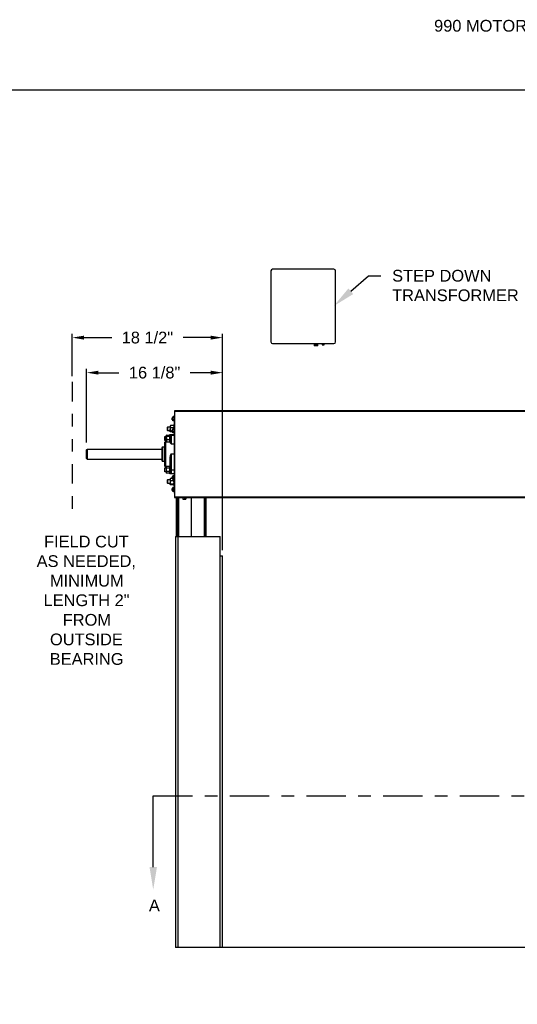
# Model space of a CAD drawing. Header units: inches. Extents: x 170 to 312, y 215 to 248.
# Tile 445 of 529: x 273.25 to 277.23, y 220.19 to 228.05. Entities that reach past the tile are written whole.
import ezdxf
from ezdxf import colors
from ezdxf.entities.mleader import LeaderData, LeaderLine
from ezdxf.math import Vec2, Vec3

# ---------------------------------------------------------------- set-up
doc = ezdxf.new("R2010")
doc.units = ezdxf.units.IN
doc.header["$LTSCALE"] = 0.25
doc.header["$MEASUREMENT"] = 0
doc.linetypes.add('CENTER', pattern=[2, 1.25, -0.25, 0.25, -0.25])
doc.linetypes.add('PHANTOM2', pattern=[1.25, 0.625, -0.125, 0.125, -0.125, 0.125, -0.125])
for name, color, linetype in [('575V 3-PHASE 60HZ', 4, 'Continuous'), ('ANNOTATIONS', 1, 'Continuous'), ('HIDDEN', 6, 'PHANTOM2'), ('MOTOR RH', 7, 'Continuous'), ('SECTION CUTS', 6, 'CENTER')]:
    doc.layers.add(name, color=color, linetype=linetype)
doc.styles.add('ARIAL', font='arial.ttf', dxfattribs={"height": 0.09375})
doc.styles.get("Standard").update_dxf_attribs({"font": 'romans.shx'})
doc.dimstyles.new('STANDARD$0', dxfattribs={"dimtxt": 0.09375, "dimasz": 0.09375, "dimexe": 0.03125, "dimexo": 0.046875, "dimgap": 0.09, "dimtad": 0, "dimtih": 1, "dimtoh": 1, "dimdec": 4, "dimzin": 0, "dimdsep": 46, "dimtxsty": 'ARIAL', "dimcen": 0.09, "dimadec": 0, "dimazin": 0, "dimtfac": 1, "dimtdec": 4, "dimtofl": 0, "dimtmove": 0, "dimatfit": 1, "dimfxl": 1, "dimtolj": 1, "dimtzin": 0, "dimarcsym": 0})

# ---------------------------------------------------------------- blocks, each defined once
blk = doc.blocks.new('*D224')
at = {"layer": 'ANNOTATIONS', "color": 0, "lineweight": -2, "transparency": 16777216}
for p, q in [((273.7866, 224.678), (273.7866, 225.2665)), ((273.8803, 225.2353), (274.0444, 225.2353)), ((274.7788, 225.2353), (274.6147, 225.2353)), ((274.8725, 223.8187), (274.8725, 225.2665))]:
    blk.add_line(p, q, dxfattribs=at)
at = {"layer": 'ANNOTATIONS', "color": 0, "transparency": 16777216}
for points in [[(273.8803, 225.2509), (273.8803, 225.2196), (273.7866, 225.2353)], [(274.7788, 225.2509), (274.7788, 225.2196), (274.8725, 225.2353)]]:
    blk.add_solid(points, dxfattribs=at)
at = {"layer": 'defpoints', "color": 0, "transparency": 16777216}
for p in [(274.8725, 225.2353), (273.7866, 224.6312), (274.8725, 223.7718)]:
    blk.add_point(p, dxfattribs=at)
at = {"layer": 'ANNOTATIONS', "color": 0, "transparency": 16777216, "insert": (274.3296, 225.2353), "char_height": 0.09375, "attachment_point": 5, "style": 'ARIAL'}
blk.add_mtext('\\A1;16 1/8"', dxfattribs=at)
blk = doc.blocks.new('*D225')
at = {"layer": 'ANNOTATIONS', "color": 0, "lineweight": -2, "transparency": 16777216}
for p, q in [((273.6718, 225.2084), (273.6718, 225.5464)), ((274.8725, 223.8187), (274.8725, 225.5464)), ((273.7656, 225.5152), (273.9871, 225.5152)), ((274.7788, 225.5152), (274.5573, 225.5152))]:
    blk.add_line(p, q, dxfattribs=at)
at = {"layer": 'ANNOTATIONS', "color": 0, "transparency": 16777216}
for points in [[(273.7656, 225.5308), (273.7656, 225.4995), (273.6718, 225.5152)], [(274.7788, 225.5308), (274.7788, 225.4995), (274.8725, 225.5152)]]:
    blk.add_solid(points, dxfattribs=at)
at = {"layer": 'defpoints', "color": 0, "transparency": 16777216}
for p in [(274.8725, 225.5152), (273.6718, 225.1615), (274.8725, 223.7718)]:
    blk.add_point(p, dxfattribs=at)
at = {"layer": 'ANNOTATIONS', "color": 0, "transparency": 16777216, "insert": (274.2722, 225.5152), "char_height": 0.09375, "attachment_point": 5, "style": 'ARIAL'}
blk.add_mtext('\\A1;18 1/2"', dxfattribs=at)

msp = doc.modelspace()

# ---------------------------------------------------------------- linework, layer by layer
at = {"layer": '575V 3-PHASE 60HZ'}
for p, q in [((275.25919, 226.04851), (275.25919, 225.48092)), ((275.7626, 226.06099), (275.27167, 226.06099)), ((275.77508, 225.48092), (275.77508, 226.04851)), ((275.27167, 225.46844), (275.7626, 225.46844)), ((275.60509, 225.45932), (275.60476, 225.45912)), ((275.60476, 225.45912), (275.60509, 225.45893)), ((275.60476, 225.45912), (275.63404, 225.45912)), ((275.60509, 225.45848), (275.60476, 225.45829)), ((275.60476, 225.45829), (275.60509, 225.4581)), ((275.60476, 225.45829), (275.63404, 225.45829)), ((275.60509, 225.45765), (275.60476, 225.45746)), ((275.60476, 225.45746), (275.60509, 225.45727)), ((275.60476, 225.45746), (275.63404, 225.45746)), ((275.60509, 225.45682), (275.60476, 225.45663)), ((275.60476, 225.45663), (275.60509, 225.45644)), ((275.60476, 225.45663), (275.63404, 225.45663)), ((275.60509, 225.45599), (275.60476, 225.4558)), ((275.60476, 225.4558), (275.60509, 225.4556)), ((275.60476, 225.4558), (275.63404, 225.4558)), ((275.60509, 225.45516), (275.60476, 225.45496)), ((275.60476, 225.45496), (275.60509, 225.45477)), ((275.60476, 225.45496), (275.63404, 225.45496)), ((275.60509, 225.45433), (275.60476, 225.45413)), ((275.60476, 225.45413), (275.60509, 225.45394)), ((275.60476, 225.45413), (275.63404, 225.45413)), ((275.60509, 225.45349), (275.60476, 225.4533)), ((275.60476, 225.4533), (275.60509, 225.45311)), ((275.60476, 225.4533), (275.63404, 225.4533)), ((275.60509, 225.46844), (275.60509, 225.45932)), ((275.6337, 225.45932), (275.60509, 225.45932)), ((275.60509, 225.45893), (275.60509, 225.45848)), ((275.60509, 225.45893), (275.6337, 225.45893)), ((275.6337, 225.45848), (275.60509, 225.45848)), ((275.60509, 225.4581), (275.60509, 225.45765)), ((275.60509, 225.4581), (275.6337, 225.4581)), ((275.6337, 225.45765), (275.60509, 225.45765)), ((275.60509, 225.45727), (275.60509, 225.45682)), ((275.60509, 225.45727), (275.6337, 225.45727)), ((275.6337, 225.45682), (275.60509, 225.45682)), ((275.60509, 225.45644), (275.60509, 225.45599)), ((275.60509, 225.45644), (275.6337, 225.45644)), ((275.6337, 225.45599), (275.60509, 225.45599)), ((275.60509, 225.4556), (275.60509, 225.45516)), ((275.60509, 225.4556), (275.6337, 225.4556)), ((275.6337, 225.45516), (275.60509, 225.45516)), ((275.60509, 225.45477), (275.60509, 225.45433)), ((275.60509, 225.45477), (275.6337, 225.45477)), ((275.6337, 225.45433), (275.60509, 225.45433)), ((275.60509, 225.45394), (275.60509, 225.45349)), ((275.60509, 225.45394), (275.6337, 225.45394)), ((275.6337, 225.45349), (275.60509, 225.45349)), ((275.60509, 225.45311), (275.60509, 225.45081)), ((275.60509, 225.45311), (275.6337, 225.45311)), ((275.6337, 225.45081), (275.60509, 225.45081)), ((275.6337, 225.45932), (275.6337, 225.46844)), ((275.63404, 225.45912), (275.6337, 225.45932)), ((275.6337, 225.45893), (275.63404, 225.45912)), ((275.6337, 225.45848), (275.6337, 225.45893)), ((275.63404, 225.45829), (275.6337, 225.45848)), ((275.6337, 225.4581), (275.63404, 225.45829)), ((275.6337, 225.45765), (275.6337, 225.4581)), ((275.63404, 225.45746), (275.6337, 225.45765)), ((275.6337, 225.45727), (275.63404, 225.45746)), ((275.6337, 225.45682), (275.6337, 225.45727)), ((275.63404, 225.45663), (275.6337, 225.45682)), ((275.6337, 225.45644), (275.63404, 225.45663)), ((275.6337, 225.45599), (275.6337, 225.45644)), ((275.63404, 225.4558), (275.6337, 225.45599)), ((275.6337, 225.4556), (275.63404, 225.4558)), ((275.6337, 225.45516), (275.6337, 225.4556)), ((275.63404, 225.45496), (275.6337, 225.45516)), ((275.6337, 225.45477), (275.63404, 225.45496)), ((275.6337, 225.45433), (275.6337, 225.45477)), ((275.63404, 225.45413), (275.6337, 225.45433)), ((275.6337, 225.45394), (275.63404, 225.45413)), ((275.6337, 225.45349), (275.6337, 225.45394)), ((275.63404, 225.4533), (275.6337, 225.45349)), ((275.6337, 225.45311), (275.63404, 225.4533)), ((275.6337, 225.45081), (275.6337, 225.45311)), ((275.66841, 225.46298), (275.66807, 225.46278)), ((275.66807, 225.46278), (275.66841, 225.46259)), ((275.66807, 225.46278), (275.68338, 225.46278)), ((275.66841, 225.46231), (275.66807, 225.46212)), ((275.66807, 225.46212), (275.66841, 225.46193)), ((275.66807, 225.46212), (275.68338, 225.46212)), ((275.66841, 225.46165), (275.66807, 225.46145)), ((275.66807, 225.46145), (275.66841, 225.46126)), ((275.66807, 225.46145), (275.68338, 225.46145)), ((275.66841, 225.46098), (275.66807, 225.46079)), ((275.66807, 225.46079), (275.66841, 225.4606)), ((275.66807, 225.46079), (275.68338, 225.46079)), ((275.66841, 225.46031), (275.66807, 225.46012)), ((275.66807, 225.46012), (275.66841, 225.45993)), ((275.66807, 225.46012), (275.68338, 225.46012)), ((275.66841, 225.45965), (275.66807, 225.45946)), ((275.66807, 225.45946), (275.66841, 225.45926)), ((275.66807, 225.45946), (275.68338, 225.45946)), ((275.66841, 225.45898), (275.66807, 225.45879)), ((275.66807, 225.45879), (275.66841, 225.4586)), ((275.66807, 225.45879), (275.68338, 225.45879)), ((275.66841, 225.45832), (275.66807, 225.45813)), ((275.66807, 225.45813), (275.66841, 225.45793)), ((275.66807, 225.45813), (275.68338, 225.45813)), ((275.66841, 225.46844), (275.66841, 225.46298)), ((275.66841, 225.46298), (275.68305, 225.46298)), ((275.66841, 225.46259), (275.66841, 225.46231)), ((275.66841, 225.46259), (275.68305, 225.46259)), ((275.66841, 225.46231), (275.68305, 225.46231)), ((275.66841, 225.46193), (275.66841, 225.46165)), ((275.66841, 225.46193), (275.68305, 225.46193)), ((275.66841, 225.46165), (275.68305, 225.46165)), ((275.66841, 225.46126), (275.66841, 225.46098)), ((275.66841, 225.46126), (275.68305, 225.46126)), ((275.66841, 225.46098), (275.68305, 225.46098)), ((275.66841, 225.4606), (275.66841, 225.46031)), ((275.66841, 225.4606), (275.68305, 225.4606)), ((275.66841, 225.46031), (275.68305, 225.46031)), ((275.66841, 225.45993), (275.66841, 225.45965)), ((275.66841, 225.45993), (275.68305, 225.45993)), ((275.66841, 225.45965), (275.68305, 225.45965)), ((275.66841, 225.45926), (275.66841, 225.45898)), ((275.66841, 225.45926), (275.68305, 225.45926)), ((275.66841, 225.45898), (275.68305, 225.45898)), ((275.66841, 225.4586), (275.66841, 225.45832)), ((275.66841, 225.4586), (275.68305, 225.4586)), ((275.66841, 225.45832), (275.68305, 225.45832)), ((275.66841, 225.45793), (275.66841, 225.45646)), ((275.66841, 225.45793), (275.68305, 225.45793)), ((275.68305, 225.45646), (275.66841, 225.45646)), ((275.68305, 225.46298), (275.68305, 225.46844)), ((275.68338, 225.46278), (275.68305, 225.46298)), ((275.68305, 225.46259), (275.68338, 225.46278)), ((275.68305, 225.46231), (275.68305, 225.46259)), ((275.68338, 225.46212), (275.68305, 225.46231)), ((275.68305, 225.46193), (275.68338, 225.46212)), ((275.68305, 225.46165), (275.68305, 225.46193)), ((275.68338, 225.46145), (275.68305, 225.46165)), ((275.68305, 225.46126), (275.68338, 225.46145)), ((275.68305, 225.46098), (275.68305, 225.46126)), ((275.68338, 225.46079), (275.68305, 225.46098)), ((275.68305, 225.4606), (275.68338, 225.46079)), ((275.68305, 225.46031), (275.68305, 225.4606)), ((275.68338, 225.46012), (275.68305, 225.46031)), ((275.68305, 225.45993), (275.68338, 225.46012)), ((275.68305, 225.45965), (275.68305, 225.45993)), ((275.68338, 225.45946), (275.68305, 225.45965)), ((275.68305, 225.45926), (275.68338, 225.45946)), ((275.68305, 225.45898), (275.68305, 225.45926)), ((275.68338, 225.45879), (275.68305, 225.45898)), ((275.68305, 225.4586), (275.68338, 225.45879)), ((275.68305, 225.45832), (275.68305, 225.4586)), ((275.68338, 225.45813), (275.68305, 225.45832)), ((275.68305, 225.45793), (275.68338, 225.45813)), ((275.68305, 225.45646), (275.68305, 225.45793))]:
    msp.add_line(p, q, dxfattribs=at)
for centre, start, end in [((275.27167, 226.04851), 90, 180), ((275.7626, 226.04851), 0, 90), ((275.27167, 225.48092), 180, 270), ((275.7626, 225.48092), 270, 0)]:
    msp.add_arc(centre, 0.01248, start, end, dxfattribs=at)
at = {"layer": 'defpoints'}
msp.add_lwpolyline([(287.7119, 214.75854), (268.24203, 214.75854), (268.24203, 227.49365), (287.7119, 227.49365)], close=True, dxfattribs=at)
at = {"layer": 'HIDDEN'}
msp.add_line((273.67183, 225.16152), (273.67183, 224.13083), dxfattribs=at)
at = {"layer": 'MOTOR RH'}
for p, q in [((274.48933, 224.92951), (274.48933, 224.23906)), ((280.25496, 224.92951), (274.48933, 224.92951)), ((274.48933, 224.92804), (280.25496, 224.92804)), ((274.46905, 224.87149), (274.47091, 224.87335)), ((274.46905, 224.85958), (274.46905, 224.87149)), ((274.47091, 224.85772), (274.46905, 224.85958)), ((274.47091, 224.87335), (274.47446, 224.87335)), ((274.47091, 224.85772), (274.47091, 224.87335)), ((274.47446, 224.85772), (274.47091, 224.85772)), ((274.47446, 224.87921), (274.47602, 224.88132)), ((274.47446, 224.85187), (274.47446, 224.87921)), ((274.47602, 224.84975), (274.47446, 224.85187)), ((274.48702, 224.88132), (274.47602, 224.88132)), ((274.48702, 224.87343), (274.47602, 224.87343)), ((274.48702, 224.85764), (274.47602, 224.85764)), ((274.48702, 224.84975), (274.47602, 224.84975)), ((274.48265, 224.8206), (274.48858, 224.8206)), ((274.48265, 224.8206), (274.48265, 224.78757)), ((274.48702, 224.88132), (274.48858, 224.87921)), ((274.48858, 224.85187), (274.48702, 224.84975)), ((274.48858, 224.27179), (274.48858, 224.89679)), ((274.48933, 224.89679), (274.48858, 224.89679)), ((274.43352, 224.80118), (274.43538, 224.80304)), ((274.43352, 224.77365), (274.43352, 224.80118)), ((274.43538, 224.77179), (274.43352, 224.77365)), ((274.43538, 224.80304), (274.45465, 224.80304)), ((274.43538, 224.77179), (274.43538, 224.80304)), ((274.45465, 224.77179), (274.43538, 224.77179)), ((274.4514, 224.74247), (274.45733, 224.74247)), ((274.4514, 224.68304), (274.4514, 224.74247)), ((274.45465, 224.81085), (274.45528, 224.81158)), ((274.45465, 224.81085), (274.45465, 224.76397)), ((274.45528, 224.76324), (274.45465, 224.76397)), ((274.45733, 224.68509), (274.45733, 224.74247)), ((274.47952, 224.81335), (274.45777, 224.81335)), ((274.47952, 224.79369), (274.45777, 224.79369)), ((274.46905, 224.76775), (274.45777, 224.76775)), ((274.47446, 224.76147), (274.45777, 224.76147)), ((274.46905, 224.77774), (274.47091, 224.7796)), ((274.46905, 224.76583), (274.46905, 224.77774)), ((274.47091, 224.76397), (274.46905, 224.76583)), ((274.47091, 224.7796), (274.47446, 224.7796)), ((274.47091, 224.76397), (274.47091, 224.7796)), ((274.47446, 224.76397), (274.47091, 224.76397)), ((274.47446, 224.78546), (274.47602, 224.78757)), ((274.47446, 224.75812), (274.47446, 224.78546)), ((274.47602, 224.756), (274.47446, 224.75812)), ((274.48702, 224.78757), (274.47602, 224.78757)), ((274.48702, 224.77968), (274.47602, 224.77968)), ((274.48702, 224.76389), (274.47602, 224.76389)), ((274.48702, 224.756), (274.47602, 224.756)), ((274.48202, 224.81158), (274.48265, 224.81085)), ((274.48265, 224.756), (274.48265, 224.75422)), ((274.48858, 224.75422), (274.48265, 224.75422)), ((274.48702, 224.78757), (274.48858, 224.78546)), ((274.48858, 224.75812), (274.48702, 224.756)), ((274.41046, 224.72305), (274.41232, 224.72491)), ((274.41046, 224.69552), (274.41046, 224.72305)), ((274.41232, 224.69366), (274.41046, 224.69552)), ((274.41232, 224.72491), (274.4234, 224.72491)), ((274.41232, 224.69366), (274.41232, 224.72491)), ((274.4234, 224.69366), (274.41232, 224.69366)), ((274.41233, 224.48929), (274.41233, 224.67929)), ((274.41608, 224.68304), (274.45358, 224.68304)), ((274.41608, 224.68304), (274.41608, 224.48554)), ((274.4234, 224.73272), (274.42438, 224.73386)), ((274.4234, 224.68585), (274.4234, 224.73272)), ((274.42438, 224.68471), (274.4234, 224.68585)), ((274.42652, 224.73571), (274.44827, 224.73571)), ((274.42652, 224.72757), (274.44827, 224.72757)), ((274.42652, 224.70115), (274.44827, 224.70115)), ((274.45041, 224.73386), (274.4514, 224.73272)), ((274.4514, 224.68585), (274.45041, 224.68471)), ((274.45358, 224.6814), (274.45358, 224.68304)), ((274.46108, 224.74054), (274.48858, 224.74054)), ((274.46108, 224.74054), (274.46108, 224.66758)), ((274.46108, 224.73564), (274.48858, 224.73564)), ((274.46108, 224.66758), (274.48858, 224.66758)), ((273.78658, 224.54913), (273.78658, 224.61856)), ((274.38921, 224.62256), (273.79049, 224.62256)), ((273.79049, 224.62256), (273.79049, 224.54522)), ((274.38921, 224.53042), (274.38921, 224.63815)), ((274.39296, 224.6419), (274.41233, 224.6419)), ((274.39296, 224.6419), (274.39296, 224.52667)), ((274.46108, 224.58672), (274.48858, 224.58672)), ((274.46108, 224.58672), (274.46108, 224.42804)), ((274.48933, 224.64679), (274.48858, 224.64679)), ((274.48858, 224.62335), (274.48933, 224.62335)), ((273.78658, 224.54913), (273.79049, 224.54522)), ((273.79049, 224.54522), (274.38921, 224.54522)), ((274.41233, 224.52667), (274.39296, 224.52667)), ((274.45358, 224.49247), (274.45358, 224.54948)), ((274.45733, 224.4261), (274.45733, 224.54816)), ((274.48933, 224.54522), (274.48858, 224.54522)), ((274.48933, 224.52179), (274.48858, 224.52179)), ((274.41046, 224.47305), (274.41232, 224.47491)), ((274.41046, 224.44552), (274.41046, 224.47305)), ((274.41232, 224.44366), (274.41046, 224.44552)), ((274.41232, 224.47491), (274.4234, 224.47491)), ((274.41232, 224.44366), (274.41232, 224.47491)), ((274.4234, 224.44366), (274.41232, 224.44366)), ((274.42582, 224.48554), (274.41608, 224.48554)), ((274.4234, 224.48272), (274.42606, 224.48581)), ((274.4234, 224.48272), (274.4234, 224.43585)), ((274.42606, 224.43276), (274.4234, 224.43585)), ((274.42652, 224.48633), (274.42611, 224.48577)), ((274.44827, 224.48633), (274.42652, 224.48633)), ((274.44827, 224.47189), (274.42652, 224.47189)), ((274.44827, 224.44485), (274.42652, 224.44485)), ((274.44827, 224.43224), (274.42652, 224.43224)), ((274.44827, 224.48633), (274.44868, 224.48577)), ((274.44873, 224.48581), (274.4514, 224.48272)), ((274.4514, 224.43585), (274.44873, 224.43276)), ((274.4514, 224.48554), (274.44897, 224.48554)), ((274.4514, 224.49247), (274.45733, 224.49247)), ((274.4514, 224.4261), (274.4514, 224.49247)), ((274.46108, 224.46006), (274.48858, 224.46006)), ((274.48858, 224.42804), (274.46108, 224.42804)), ((274.43352, 224.3793), (274.43538, 224.38116)), ((274.43352, 224.35177), (274.43352, 224.3793)), ((274.43538, 224.34991), (274.43352, 224.35177)), ((274.43538, 224.38116), (274.45465, 224.38116)), ((274.43538, 224.34991), (274.43538, 224.38116)), ((274.45465, 224.34991), (274.43538, 224.34991)), ((274.45733, 224.4261), (274.4514, 224.4261)), ((274.45465, 224.38772), (274.45527, 224.38845)), ((274.45465, 224.38772), (274.45465, 224.34085)), ((274.46967, 224.39022), (274.45777, 224.39022)), ((274.47952, 224.37055), (274.45777, 224.37055)), ((274.46905, 224.40274), (274.47091, 224.4046)), ((274.46905, 224.39083), (274.46905, 224.40274)), ((274.47091, 224.38897), (274.46905, 224.39083)), ((274.47091, 224.4046), (274.47446, 224.4046)), ((274.47091, 224.38897), (274.47091, 224.4046)), ((274.47446, 224.38897), (274.47091, 224.38897)), ((274.47446, 224.41046), (274.47544, 224.41178)), ((274.47446, 224.38312), (274.47446, 224.41046)), ((274.47544, 224.38179), (274.47446, 224.38312)), ((274.47602, 224.41246), (274.47559, 224.41167)), ((274.48702, 224.41246), (274.47602, 224.41246)), ((274.48702, 224.40301), (274.47602, 224.40301)), ((274.48702, 224.38733), (274.47602, 224.38733)), ((274.48702, 224.38111), (274.47602, 224.38111)), ((274.48265, 224.38039), (274.48254, 224.38111)), ((274.48265, 224.38116), (274.48265, 224.3311)), ((274.48702, 224.41246), (274.48745, 224.41167)), ((274.4876, 224.41178), (274.48858, 224.41046)), ((274.48858, 224.38312), (274.4876, 224.38179)), ((274.48858, 224.40851), (274.48933, 224.40851)), ((274.48858, 224.4046), (274.48933, 224.4046)), ((274.48933, 224.38897), (274.48858, 224.38897)), ((274.48933, 224.38507), (274.48858, 224.38507)), ((274.45527, 224.34012), (274.45465, 224.34085)), ((274.47952, 224.34462), (274.45777, 224.34462)), ((274.47952, 224.33835), (274.45777, 224.33835)), ((274.46905, 224.30899), (274.47091, 224.31085)), ((274.46905, 224.29708), (274.46905, 224.30899)), ((274.47091, 224.29522), (274.46905, 224.29708)), ((274.47091, 224.31085), (274.47446, 224.31085)), ((274.47091, 224.29522), (274.47091, 224.31085)), ((274.47446, 224.29522), (274.47091, 224.29522)), ((274.47446, 224.31671), (274.47544, 224.31803)), ((274.47446, 224.28937), (274.47446, 224.31671)), ((274.47544, 224.28804), (274.47446, 224.28937)), ((274.47602, 224.31871), (274.47559, 224.31792)), ((274.48702, 224.31871), (274.47602, 224.31871)), ((274.48702, 224.30926), (274.47602, 224.30926)), ((274.48702, 224.29358), (274.47602, 224.29358)), ((274.48702, 224.28736), (274.47602, 224.28736)), ((274.48265, 224.34085), (274.48202, 224.34012)), ((274.48858, 224.3311), (274.48265, 224.3311)), ((274.48702, 224.31871), (274.48745, 224.31792)), ((274.4876, 224.31803), (274.48858, 224.31671)), ((274.48858, 224.28937), (274.4876, 224.28804)), ((274.48933, 224.27179), (274.48858, 224.27179)), ((280.25496, 224.24054), (274.48933, 224.24054)), ((274.48933, 224.23906), (280.25496, 224.23906)), ((274.50421, 223.92804), (274.50421, 224.23906)), ((274.51165, 223.92804), (274.51165, 224.23906)), ((274.52208, 223.92804), (274.52208, 224.23906)), ((274.55246, 224.23719), (274.55246, 224.23906)), ((274.55246, 224.23719), (274.58246, 224.23719)), ((274.55599, 224.23719), (274.55599, 224.22531)), ((274.55599, 224.22531), (274.57893, 224.22531)), ((274.56746, 224.23719), (274.56746, 224.22531)), ((274.57893, 224.23719), (274.57893, 224.22531)), ((274.58246, 224.23906), (274.58246, 224.23719)), ((274.62177, 224.23906), (274.62177, 223.92804)), ((274.72738, 224.23906), (274.72738, 223.92804)), ((274.72745, 223.92804), (274.72745, 224.23906)), ((274.72862, 224.23906), (274.72862, 223.92804)), ((274.72869, 223.92804), (274.72869, 224.23906)), ((274.72985, 224.23906), (274.72985, 223.92804)), ((274.72993, 223.92804), (274.72993, 224.23906)), ((274.73108, 224.23906), (274.73108, 223.92804)), ((274.73115, 223.92804), (274.73115, 224.23906)), ((274.7323, 224.23906), (274.7323, 223.92804)), ((274.73237, 223.92804), (274.73237, 224.23906)), ((274.73275, 223.92804), (274.73275, 224.23906)), ((274.73319, 224.23906), (274.73319, 223.92804)), ((274.73433, 224.23906), (274.73433, 223.92804)), ((274.7344, 223.92804), (274.7344, 224.23906)), ((274.73555, 224.23906), (274.73555, 223.92804)), ((274.73562, 223.92804), (274.73562, 224.23906)), ((274.73677, 224.23906), (274.73677, 223.92804)), ((274.73684, 223.92804), (274.73684, 224.23906)), ((274.738, 224.23906), (274.738, 223.92804)), ((274.73808, 223.92804), (274.73808, 224.23906)), ((274.73924, 224.23906), (274.73924, 223.92804)), ((274.73932, 223.92804), (274.73932, 224.23906)), ((274.49677, 223.92804), (274.8539, 223.92804)), ((274.49677, 223.92804), (274.49677, 220.64554)), ((274.51465, 223.92804), (274.51465, 220.64554)), ((274.8539, 220.64554), (274.8539, 223.92804)), ((274.8539, 223.77179), (274.87177, 223.77179)), ((274.87177, 220.64554), (274.87177, 223.77179)), ((280.24677, 220.64554), (274.49677, 220.64554))]:
    msp.add_line(p, q, dxfattribs=at)
at = {"layer": 'MOTOR RH', "flags": 128}
for points in [[(274.48933, 224.90359), (274.48906, 224.90221), (274.48858, 224.89679)], [(274.45733, 224.54816), (274.45726, 224.54841), (274.45705, 224.54866), (274.4567, 224.54889), (274.45623, 224.54909), (274.45567, 224.54926), (274.45502, 224.54938), (274.45431, 224.54945), (274.45358, 224.54948)]]:
    msp.add_lwpolyline(points, dxfattribs=at)
at = {"layer": 'MOTOR RH'}
for centre, radius, start, end in [((274.41608, 224.67929), 0.00375, 90, 180), ((274.45358, 224.68679), 0.00375, 270, 0), ((274.45361, 224.68512), 0.00372, 269.525772, 359.517788), ((274.46108, 224.73679), 0.00375, 90, 180), ((274.46081, 224.73216), 0.00349, 85.559012, 174.732556), ((274.39296, 224.63815), 0.00375, 90, 180), ((274.39296, 224.53042), 0.00375, 180, 270), ((274.41608, 224.48929), 0.00375, 180, 270), ((274.46015, 224.422), 0.03807, 88.589941, 94.237045), ((274.46108, 224.43179), 0.00375, 180, 270)]:
    msp.add_arc(centre, radius, start, end, dxfattribs=at)
for points, knots in [([(274.47446, 224.87738), (274.4747, 224.87855), (274.47498, 224.8799), (274.4759, 224.88116), (274.47602, 224.88132)], [0, 0, 0, 0, 0.87222847, 1, 1, 1, 1]), ([(274.47602, 224.87343), (274.47528, 224.87464), (274.47448, 224.87594), (274.47446, 224.87729), (274.47446, 224.87738)], [0, 0, 0, 0, 0.9320645, 1, 1, 1, 1]), ([(274.47446, 224.86554), (274.47447, 224.86605), (274.47453, 224.86874), (274.47535, 224.87133), (274.47602, 224.87343)], [0, 0, 0, 0, 0.1896638, 1, 1, 1, 1]), ([(274.47602, 224.85764), (274.47578, 224.85831), (274.47488, 224.86085), (274.47464, 224.86355), (274.47446, 224.86554)], [0, 0, 0, 0, 0.26209151, 1, 1, 1, 1]), ([(274.47446, 224.8537), (274.4747, 224.85487), (274.47498, 224.85622), (274.4759, 224.85748), (274.47602, 224.85764)], [0, 0, 0, 0, 0.8722285, 1, 1, 1, 1]), ([(274.47602, 224.84975), (274.47528, 224.85096), (274.47448, 224.85226), (274.47446, 224.85361), (274.47446, 224.8537)], [0, 0, 0, 0, 0.93206447, 1, 1, 1, 1]), ([(274.48858, 224.87738), (274.48834, 224.87855), (274.48806, 224.8799), (274.48714, 224.88116), (274.48702, 224.88132)], [0, 0, 0, 0, 0.87222847, 1, 1, 1, 1]), ([(274.48702, 224.87343), (274.48776, 224.87464), (274.48856, 224.87594), (274.48858, 224.87729), (274.48858, 224.87738)], [0, 0, 0, 0, 0.9320645, 1, 1, 1, 1]), ([(274.48858, 224.86554), (274.48857, 224.86605), (274.48851, 224.86874), (274.48769, 224.87133), (274.48702, 224.87343)], [0, 0, 0, 0, 0.1896638, 1, 1, 1, 1]), ([(274.48702, 224.85764), (274.48726, 224.85831), (274.48816, 224.86085), (274.4884, 224.86355), (274.48858, 224.86554)], [0, 0, 0, 0, 0.26209151, 1, 1, 1, 1]), ([(274.48858, 224.8537), (274.48834, 224.85487), (274.48806, 224.85622), (274.48714, 224.85748), (274.48702, 224.85764)], [0, 0, 0, 0, 0.8722285, 1, 1, 1, 1]), ([(274.48702, 224.84975), (274.48776, 224.85096), (274.48856, 224.85226), (274.48858, 224.85361), (274.48858, 224.8537)], [0, 0, 0, 0, 0.93206447, 1, 1, 1, 1]), ([(274.45777, 224.81335), (274.45731, 224.81252), (274.45621, 224.81055), (274.45494, 224.80727), (274.45475, 224.80478), (274.45465, 224.80352)], [0, 0, 0, 0, 0.2654599, 0.6280765, 1, 1, 1, 1]), ([(274.45465, 224.80352), (274.45465, 224.8033), (274.45467, 224.80182), (274.45518, 224.79907), (274.45643, 224.79604), (274.45744, 224.79427), (274.45777, 224.79369)], [0, 0, 0, 0, 0.0665323, 0.4352826, 0.8145508, 1, 1, 1, 1]), ([(274.45465, 224.78072), (274.45476, 224.78254), (274.45501, 224.78623), (274.45641, 224.79053), (274.45746, 224.79298), (274.45777, 224.79369)], [0, 0, 0, 0, 0.4062922, 0.8272698, 1, 1, 1, 1]), ([(274.45777, 224.76775), (274.45695, 224.76977), (274.45528, 224.77388), (274.45465, 224.77836), (274.45465, 224.78066), (274.45465, 224.78072)], [0, 0, 0, 0, 0.4843404, 0.9863256, 1, 1, 1, 1]), ([(274.45465, 224.76461), (274.45469, 224.76491), (274.45477, 224.76535), (274.4552, 224.76592), (274.45579, 224.76651), (274.45652, 224.76703), (274.4573, 224.7675), (274.45761, 224.76767), (274.45777, 224.76775)], [0, 0, 0, 0, 0.2698848, 0.4064301, 0.5397692, 0.8273881, 0.9136675, 1, 1, 1, 1]), ([(274.45777, 224.76147), (274.45695, 224.76196), (274.45528, 224.76296), (274.45465, 224.76404), (274.45465, 224.7646), (274.45465, 224.76461)], [0, 0, 0, 0, 0.48434044, 0.98632564, 1, 1, 1, 1]), ([(274.45777, 224.81335), (274.45685, 224.81287), (274.45573, 224.81227), (274.45542, 224.81163), (274.45536, 224.81151)], [0, 0, 0, 0, 0.8128857, 1, 1, 1, 1]), ([(274.47446, 224.78363), (274.4747, 224.7848), (274.47498, 224.78615), (274.4759, 224.78741), (274.47602, 224.78757)], [0, 0, 0, 0, 0.87222847, 1, 1, 1, 1]), ([(274.47602, 224.77968), (274.47528, 224.78089), (274.47448, 224.78219), (274.47446, 224.78354), (274.47446, 224.78363)], [0, 0, 0, 0, 0.9320645, 1, 1, 1, 1]), ([(274.47446, 224.77179), (274.47447, 224.7723), (274.47453, 224.77499), (274.47535, 224.77758), (274.47602, 224.77968)], [0, 0, 0, 0, 0.1896638, 1, 1, 1, 1]), ([(274.47602, 224.76389), (274.47578, 224.76456), (274.47488, 224.7671), (274.47464, 224.7698), (274.47446, 224.77179)], [0, 0, 0, 0, 0.26209151, 1, 1, 1, 1]), ([(274.47446, 224.75995), (274.4747, 224.76112), (274.47498, 224.76247), (274.4759, 224.76373), (274.47602, 224.76389)], [0, 0, 0, 0, 0.8722285, 1, 1, 1, 1]), ([(274.47602, 224.756), (274.47528, 224.75721), (274.47448, 224.75851), (274.47446, 224.75986), (274.47446, 224.75995)], [0, 0, 0, 0, 0.93206447, 1, 1, 1, 1]), ([(274.47952, 224.81335), (274.47998, 224.81252), (274.48108, 224.81055), (274.48235, 224.80727), (274.48255, 224.80478), (274.48265, 224.80352)], [0, 0, 0, 0, 0.2654599, 0.6280765, 1, 1, 1, 1]), ([(274.47952, 224.81335), (274.48044, 224.81287), (274.48156, 224.81227), (274.48187, 224.81163), (274.48193, 224.81151)], [0, 0, 0, 0, 0.8128857, 1, 1, 1, 1]), ([(274.48265, 224.80352), (274.48264, 224.8033), (274.48262, 224.80182), (274.48211, 224.79907), (274.48086, 224.79604), (274.47985, 224.79427), (274.47952, 224.79369)], [0, 0, 0, 0, 0.06653229, 0.43528257, 0.81455084, 1, 1, 1, 1]), ([(274.48163, 224.78757), (274.48127, 224.78891), (274.48071, 224.791), (274.47983, 224.79298), (274.47952, 224.79369)], [0, 0, 0, 0, 0.6414305, 1, 1, 1, 1]), ([(274.48858, 224.78363), (274.48834, 224.7848), (274.48806, 224.78615), (274.48714, 224.78741), (274.48702, 224.78757)], [0, 0, 0, 0, 0.87222847, 1, 1, 1, 1]), ([(274.48702, 224.77968), (274.48776, 224.78089), (274.48856, 224.78219), (274.48858, 224.78354), (274.48858, 224.78363)], [0, 0, 0, 0, 0.9320645, 1, 1, 1, 1]), ([(274.48858, 224.77179), (274.48857, 224.7723), (274.48851, 224.77499), (274.48769, 224.77758), (274.48702, 224.77968)], [0, 0, 0, 0, 0.1896638, 1, 1, 1, 1]), ([(274.48702, 224.76389), (274.48726, 224.76456), (274.48816, 224.7671), (274.4884, 224.7698), (274.48858, 224.77179)], [0, 0, 0, 0, 0.26209151, 1, 1, 1, 1]), ([(274.48858, 224.75995), (274.48834, 224.76112), (274.48806, 224.76247), (274.48714, 224.76373), (274.48702, 224.76389)], [0, 0, 0, 0, 0.8722285, 1, 1, 1, 1]), ([(274.48702, 224.756), (274.48776, 224.75721), (274.48856, 224.75851), (274.48858, 224.75986), (274.48858, 224.75995)], [0, 0, 0, 0, 0.93206447, 1, 1, 1, 1]), ([(274.42652, 224.73571), (274.42606, 224.73537), (274.42496, 224.73455), (274.42369, 224.73319), (274.4235, 224.73216), (274.4234, 224.73164)], [0, 0, 0, 0, 0.2654599, 0.6280765, 1, 1, 1, 1]), ([(274.4234, 224.73164), (274.4234, 224.73155), (274.42342, 224.73094), (274.42393, 224.7298), (274.42518, 224.72854), (274.42619, 224.72781), (274.42652, 224.72757)], [0, 0, 0, 0, 0.0665323, 0.4352826, 0.8145508, 1, 1, 1, 1]), ([(274.42652, 224.72757), (274.4257, 224.72551), (274.42403, 224.72133), (274.4234, 224.71676), (274.4234, 224.71442), (274.4234, 224.71436)], [0, 0, 0, 0, 0.48434044, 0.98632564, 1, 1, 1, 1]), ([(274.4234, 224.71436), (274.42351, 224.71251), (274.42376, 224.70874), (274.42516, 224.70437), (274.42621, 224.70187), (274.42652, 224.70115)], [0, 0, 0, 0, 0.4062922, 0.8272698, 1, 1, 1, 1]), ([(274.42652, 224.70115), (274.4257, 224.69972), (274.42403, 224.69683), (274.4234, 224.69367), (274.4234, 224.69205), (274.4234, 224.69201)], [0, 0, 0, 0, 0.4843404, 0.9863256, 1, 1, 1, 1]), ([(274.4234, 224.69201), (274.42351, 224.69073), (274.42376, 224.68812), (274.42516, 224.68509), (274.42621, 224.68337), (274.42652, 224.68286)], [0, 0, 0, 0, 0.4062922, 0.8272698, 1, 1, 1, 1]), ([(274.42442, 224.68474), (274.42477, 224.68435), (274.42533, 224.68371), (274.42618, 224.6831), (274.42652, 224.68286)], [0, 0, 0, 0, 0.6067367, 1, 1, 1, 1]), ([(274.44827, 224.73571), (274.44873, 224.73537), (274.44983, 224.73455), (274.4511, 224.73319), (274.4513, 224.73216), (274.4514, 224.73164)], [0, 0, 0, 0, 0.2654599, 0.6280765, 1, 1, 1, 1]), ([(274.4514, 224.73164), (274.45139, 224.73155), (274.45137, 224.73094), (274.45086, 224.7298), (274.44961, 224.72854), (274.4486, 224.72781), (274.44827, 224.72757)], [0, 0, 0, 0, 0.06653229, 0.43528257, 0.81455084, 1, 1, 1, 1]), ([(274.44827, 224.72757), (274.44909, 224.72551), (274.45076, 224.72133), (274.45139, 224.71676), (274.4514, 224.71442), (274.4514, 224.71436)], [0, 0, 0, 0, 0.4843404, 0.9863256, 1, 1, 1, 1]), ([(274.4514, 224.71436), (274.45135, 224.71313), (274.45127, 224.71128), (274.45084, 224.70886), (274.45025, 224.70638), (274.44952, 224.70418), (274.44874, 224.70223), (274.44843, 224.70151), (274.44827, 224.70115)], [0, 0, 0, 0, 0.2698848, 0.4064301, 0.5397692, 0.8273881, 0.9136675, 1, 1, 1, 1]), ([(274.44827, 224.70115), (274.44909, 224.69972), (274.45076, 224.69683), (274.45139, 224.69367), (274.4514, 224.69205), (274.4514, 224.69201)], [0, 0, 0, 0, 0.4843404, 0.9863256, 1, 1, 1, 1]), ([(274.4514, 224.69201), (274.45128, 224.69073), (274.45103, 224.68812), (274.44963, 224.68509), (274.44858, 224.68337), (274.44827, 224.68286)], [0, 0, 0, 0, 0.4062922, 0.8272698, 1, 1, 1, 1]), ([(274.45037, 224.68474), (274.45003, 224.68435), (274.44946, 224.68371), (274.44861, 224.6831), (274.44827, 224.68286)], [0, 0, 0, 0, 0.6067367, 1, 1, 1, 1]), ([(274.46108, 224.66758), (274.46107, 224.66759), (274.46, 224.66964), (274.45785, 224.67338), (274.45544, 224.67725), (274.45391, 224.67988), (274.45369, 224.68089), (274.45358, 224.6814)], [0, 0, 0, 0, 0.0025387, 0.3060386, 0.6137565, 0.8056097, 1, 1, 1, 1]), ([(274.45733, 224.68509), (274.45739, 224.68416), (274.45757, 224.6813), (274.45899, 224.67563), (274.46037, 224.6704), (274.46108, 224.6676), (274.46108, 224.66758)], [0, 0, 0, 0, 0.1928027, 0.5934874, 0.997416, 1, 1, 1, 1]), ([(273.78658, 224.61856), (273.78673, 224.61871), (273.78803, 224.62004), (273.78933, 224.62138), (273.79049, 224.62256)], [0, 0, 0, 0, 0.1094927, 1, 1, 1, 1]), ([(274.45358, 224.54948), (274.45369, 224.55182), (274.4539, 224.55654), (274.45542, 224.5651), (274.45783, 224.57516), (274.45999, 224.58282), (274.46107, 224.58669), (274.46108, 224.58672)], [0, 0, 0, 0, 0.1915669, 0.3862441, 0.689533, 0.9974613, 1, 1, 1, 1]), ([(274.46108, 224.58672), (274.46108, 224.58669), (274.46038, 224.5815), (274.459, 224.57112), (274.45757, 224.55826), (274.45739, 224.55063), (274.45733, 224.54816)], [0, 0, 0, 0, 0.002584, 0.4035277, 0.8071971, 1, 1, 1, 1]), ([(274.4234, 224.47911), (274.42344, 224.47978), (274.42352, 224.48079), (274.42395, 224.48212), (274.42454, 224.48347), (274.42527, 224.48467), (274.42605, 224.48574), (274.42636, 224.48613), (274.42652, 224.48633)], [0, 0, 0, 0, 0.2698848, 0.4064301, 0.5397692, 0.8273881, 0.9136675, 1, 1, 1, 1]), ([(274.42652, 224.47189), (274.4257, 224.47301), (274.42403, 224.4753), (274.4234, 224.47779), (274.4234, 224.47907), (274.4234, 224.47911)], [0, 0, 0, 0, 0.4843404, 0.9863256, 1, 1, 1, 1]), ([(274.4234, 224.45837), (274.4234, 224.45868), (274.42342, 224.4607), (274.42393, 224.46448), (274.42518, 224.46866), (274.42619, 224.47109), (274.42652, 224.47189)], [0, 0, 0, 0, 0.0665323, 0.4352826, 0.8145508, 1, 1, 1, 1]), ([(274.42652, 224.44485), (274.42606, 224.44599), (274.42496, 224.4487), (274.42369, 224.45321), (274.4235, 224.45663), (274.4234, 224.45837)], [0, 0, 0, 0, 0.2654599, 0.6280765, 1, 1, 1, 1]), ([(274.4234, 224.43855), (274.42351, 224.43943), (274.42376, 224.44122), (274.42516, 224.44331), (274.42621, 224.4445), (274.42652, 224.44485)], [0, 0, 0, 0, 0.4062922, 0.8272698, 1, 1, 1, 1]), ([(274.42652, 224.43224), (274.4257, 224.43322), (274.42403, 224.43522), (274.4234, 224.4374), (274.4234, 224.43852), (274.4234, 224.43855)], [0, 0, 0, 0, 0.4843404, 0.9863256, 1, 1, 1, 1]), ([(274.4514, 224.47911), (274.45128, 224.48012), (274.45103, 224.48218), (274.44963, 224.48457), (274.44858, 224.48593), (274.44827, 224.48633)], [0, 0, 0, 0, 0.4062922, 0.8272698, 1, 1, 1, 1]), ([(274.44827, 224.47189), (274.44909, 224.47301), (274.45076, 224.4753), (274.45139, 224.47779), (274.4514, 224.47907), (274.4514, 224.47911)], [0, 0, 0, 0, 0.48434044, 0.98632564, 1, 1, 1, 1]), ([(274.4514, 224.45837), (274.45139, 224.45868), (274.45137, 224.4607), (274.45086, 224.46448), (274.44961, 224.46866), (274.4486, 224.47109), (274.44827, 224.47189)], [0, 0, 0, 0, 0.0665323, 0.4352826, 0.8145508, 1, 1, 1, 1]), ([(274.44827, 224.44485), (274.44873, 224.44599), (274.44983, 224.4487), (274.4511, 224.45321), (274.4513, 224.45663), (274.4514, 224.45837)], [0, 0, 0, 0, 0.2654599, 0.6280765, 1, 1, 1, 1]), ([(274.4514, 224.43855), (274.45128, 224.43943), (274.45103, 224.44122), (274.44963, 224.44331), (274.44858, 224.4445), (274.44827, 224.44485)], [0, 0, 0, 0, 0.4062922, 0.8272698, 1, 1, 1, 1]), ([(274.44868, 224.4328), (274.44934, 224.4336), (274.45085, 224.43541), (274.45139, 224.4374), (274.4514, 224.43852), (274.4514, 224.43855)], [0, 0, 0, 0, 0.43289872, 0.9849615, 1, 1, 1, 1]), ([(274.45465, 224.38039), (274.45476, 224.38176), (274.45501, 224.38457), (274.45641, 224.38782), (274.45746, 224.38968), (274.45777, 224.39022)], [0, 0, 0, 0, 0.4062922, 0.8272698, 1, 1, 1, 1]), ([(274.45777, 224.37055), (274.45695, 224.37208), (274.45528, 224.37519), (274.45465, 224.3786), (274.45465, 224.38034), (274.45465, 224.38039)], [0, 0, 0, 0, 0.4843404, 0.9863256, 1, 1, 1, 1]), ([(274.45777, 224.37055), (274.45731, 224.36945), (274.45621, 224.36686), (274.45494, 224.36253), (274.45475, 224.35925), (274.45465, 224.35758)], [0, 0, 0, 0, 0.2654599, 0.6280765, 1, 1, 1, 1]), ([(274.45465, 224.35758), (274.45465, 224.35729), (274.45467, 224.35534), (274.45518, 224.35172), (274.45643, 224.34771), (274.45744, 224.34538), (274.45777, 224.34462)], [0, 0, 0, 0, 0.0665323, 0.4352826, 0.8145508, 1, 1, 1, 1]), ([(274.45777, 224.39022), (274.45686, 224.38974), (274.45573, 224.38914), (274.45542, 224.3885), (274.45536, 224.38838)], [0, 0, 0, 0, 0.81147064, 1, 1, 1, 1]), ([(274.47446, 224.40773), (274.4747, 224.40914), (274.47498, 224.41076), (274.4759, 224.41227), (274.47602, 224.41246)], [0, 0, 0, 0, 0.8722285, 1, 1, 1, 1]), ([(274.47602, 224.40301), (274.47528, 224.40446), (274.47448, 224.40602), (274.47446, 224.40763), (274.47446, 224.40773)], [0, 0, 0, 0, 0.9320645, 1, 1, 1, 1]), ([(274.47602, 224.40301), (274.47578, 224.40235), (274.47488, 224.39982), (274.47464, 224.39715), (274.47446, 224.39517)], [0, 0, 0, 0, 0.26209151, 1, 1, 1, 1]), ([(274.47446, 224.39517), (274.47447, 224.39466), (274.47453, 224.39199), (274.47535, 224.38941), (274.47602, 224.38733)], [0, 0, 0, 0, 0.18966375, 1, 1, 1, 1]), ([(274.47446, 224.38422), (274.4747, 224.38515), (274.47498, 224.38621), (274.4759, 224.3872), (274.47602, 224.38733)], [0, 0, 0, 0, 0.87222847, 1, 1, 1, 1]), ([(274.47602, 224.38111), (274.47528, 224.38207), (274.47448, 224.38309), (274.47446, 224.38415), (274.47446, 224.38422)], [0, 0, 0, 0, 0.93206447, 1, 1, 1, 1]), ([(274.47952, 224.37055), (274.48034, 224.37208), (274.48201, 224.37519), (274.48264, 224.3786), (274.48265, 224.38034), (274.48265, 224.38039)], [0, 0, 0, 0, 0.4843404, 0.9863256, 1, 1, 1, 1]), ([(274.47952, 224.37055), (274.47998, 224.36945), (274.48108, 224.36686), (274.48235, 224.36253), (274.48255, 224.35925), (274.48265, 224.35758)], [0, 0, 0, 0, 0.2654599, 0.6280765, 1, 1, 1, 1]), ([(274.48265, 224.35758), (274.48264, 224.35729), (274.48262, 224.35534), (274.48211, 224.35172), (274.48086, 224.34771), (274.47985, 224.34538), (274.47952, 224.34462)], [0, 0, 0, 0, 0.0665323, 0.4352826, 0.8145508, 1, 1, 1, 1]), ([(274.48858, 224.40773), (274.48834, 224.40914), (274.48806, 224.41076), (274.48714, 224.41227), (274.48702, 224.41246)], [0, 0, 0, 0, 0.87222847, 1, 1, 1, 1]), ([(274.48702, 224.40301), (274.48776, 224.40446), (274.48856, 224.40602), (274.48858, 224.40763), (274.48858, 224.40773)], [0, 0, 0, 0, 0.93206447, 1, 1, 1, 1]), ([(274.48702, 224.40301), (274.48726, 224.40235), (274.48816, 224.39982), (274.4884, 224.39715), (274.48858, 224.39517)], [0, 0, 0, 0, 0.2620915, 1, 1, 1, 1]), ([(274.48858, 224.39517), (274.48857, 224.39466), (274.48851, 224.39199), (274.48769, 224.38941), (274.48702, 224.38733)], [0, 0, 0, 0, 0.1896638, 1, 1, 1, 1]), ([(274.48858, 224.38422), (274.48834, 224.38515), (274.48806, 224.38621), (274.48714, 224.3872), (274.48702, 224.38733)], [0, 0, 0, 0, 0.8722285, 1, 1, 1, 1]), ([(274.48702, 224.38111), (274.48776, 224.38207), (274.48856, 224.38309), (274.48858, 224.38415), (274.48858, 224.38422)], [0, 0, 0, 0, 0.9320645, 1, 1, 1, 1]), ([(274.45465, 224.34149), (274.45476, 224.34192), (274.45501, 224.34282), (274.45641, 224.34386), (274.45746, 224.34445), (274.45777, 224.34462)], [0, 0, 0, 0, 0.40629217, 0.82726977, 1, 1, 1, 1]), ([(274.45777, 224.33835), (274.45695, 224.33884), (274.45528, 224.33983), (274.45465, 224.34092), (274.45465, 224.34147), (274.45465, 224.34149)], [0, 0, 0, 0, 0.4843404, 0.9863256, 1, 1, 1, 1]), ([(274.47446, 224.31398), (274.4747, 224.31539), (274.47498, 224.31701), (274.4759, 224.31852), (274.47602, 224.31871)], [0, 0, 0, 0, 0.8722285, 1, 1, 1, 1]), ([(274.47602, 224.30926), (274.47528, 224.31071), (274.47448, 224.31227), (274.47446, 224.31388), (274.47446, 224.31398)], [0, 0, 0, 0, 0.9320645, 1, 1, 1, 1]), ([(274.47602, 224.30926), (274.47578, 224.3086), (274.47488, 224.30607), (274.47464, 224.3034), (274.47446, 224.30142)], [0, 0, 0, 0, 0.2620915, 1, 1, 1, 1]), ([(274.47446, 224.30142), (274.47447, 224.30091), (274.47453, 224.29824), (274.47535, 224.29566), (274.47602, 224.29358)], [0, 0, 0, 0, 0.18966375, 1, 1, 1, 1]), ([(274.47446, 224.29047), (274.4747, 224.2914), (274.47498, 224.29246), (274.4759, 224.29345), (274.47602, 224.29358)], [0, 0, 0, 0, 0.87222847, 1, 1, 1, 1]), ([(274.47602, 224.28736), (274.47528, 224.28832), (274.47448, 224.28934), (274.47446, 224.2904), (274.47446, 224.29047)], [0, 0, 0, 0, 0.93206447, 1, 1, 1, 1]), ([(274.48265, 224.34149), (274.48253, 224.34192), (274.48228, 224.34282), (274.48088, 224.34386), (274.47983, 224.34445), (274.47952, 224.34462)], [0, 0, 0, 0, 0.4062922, 0.8272698, 1, 1, 1, 1]), ([(274.47952, 224.33835), (274.48044, 224.33884), (274.48156, 224.33943), (274.48188, 224.34007), (274.48193, 224.34019)], [0, 0, 0, 0, 0.8114706, 1, 1, 1, 1]), ([(274.48858, 224.31398), (274.48834, 224.31539), (274.48806, 224.31701), (274.48714, 224.31852), (274.48702, 224.31871)], [0, 0, 0, 0, 0.87222847, 1, 1, 1, 1]), ([(274.48702, 224.30926), (274.48776, 224.31071), (274.48856, 224.31227), (274.48858, 224.31388), (274.48858, 224.31398)], [0, 0, 0, 0, 0.93206447, 1, 1, 1, 1]), ([(274.48702, 224.30926), (274.48726, 224.3086), (274.48816, 224.30607), (274.4884, 224.3034), (274.48858, 224.30142)], [0, 0, 0, 0, 0.2620915, 1, 1, 1, 1]), ([(274.48858, 224.30142), (274.48857, 224.30091), (274.48851, 224.29824), (274.48769, 224.29566), (274.48702, 224.29358)], [0, 0, 0, 0, 0.1896638, 1, 1, 1, 1]), ([(274.48858, 224.29047), (274.48834, 224.2914), (274.48806, 224.29246), (274.48714, 224.29345), (274.48702, 224.29358)], [0, 0, 0, 0, 0.8722285, 1, 1, 1, 1]), ([(274.48702, 224.28736), (274.48776, 224.28832), (274.48856, 224.28934), (274.48858, 224.2904), (274.48858, 224.29047)], [0, 0, 0, 0, 0.9320645, 1, 1, 1, 1])]:
    msp.add_open_spline(points, degree=3, knots=knots, dxfattribs=at)
at = {"layer": 'SECTION CUTS'}
msp.add_line((274.31885, 221.85581), (280.40342, 221.85581), dxfattribs=at)

# ---------------------------------------------------------------- texts
at = {"layer": 'ANNOTATIONS', "insert": (276.56248, 228.05267), "char_height": 0.09375, "width": 4.6220629, "attachment_point": 1, "line_spacing_factor": 0.86134, "style": 'ARIAL'}
msp.add_mtext('990 MOTOR RH - 575V 3-PHASE VIA TRANSFORMER', dxfattribs=at)
at = {"layer": 'ANNOTATIONS', "insert": (273.38041, 223.93342), "char_height": 0.09375, "width": 0.7958378, "attachment_point": 1, "style": 'ARIAL'}
msp.add_mtext('\\pi0.06624;FIELD CUT \\P\\pi0.00709;AS NEEDED, \\P\\pi0.11312;MINIMUM \\P\\pi0.06231;LENGTH 2" \\P\\pi0.21547;FROM \\P\\pi0.11354;OUTSIDE \\P\\pi0.11206;BEARING', dxfattribs=at)
at = {"layer": 'SECTION CUTS', "style": 'ARIAL'}
msp.add_text('A', height=0.09375, dxfattribs=at).set_placement((274.28438, 220.93338))

# ---------------------------------------------------------------- dimensions: what is measured, and where the dimension line sits
at = {"layer": 'ANNOTATIONS'}
for base, p1, text, picture, middle in [((274.87252, 225.51515), (273.67183, 225.16152), '18 1/2"', '*D225', (274.27218, 225.51515)), ((274.87252, 225.23527), (273.78658, 224.63116), '16 1/8"', '*D224', (274.32955, 225.23527))]:
    dim = msp.add_linear_dim(base=base, p1=p1, p2=(274.87252, 223.77179), text=text, dimstyle='STANDARD$0', override={"dimtxsty": 'ARIAL'}, dxfattribs=at)
    dim.commit()
    dim.dimension.update_dxf_attribs({"geometry": picture, "text_midpoint": middle})

# ---------------------------------------------------------------- leaders
ml = msp.add_multileader_mtext('Standard', dxfattribs=at)
ml.set_content('STEP DOWN\\PTRANSFORMER', color=256, style='ARIAL')
ml.set_leader_properties()
ml.build(insert=Vec2(0, 0))
ml.multileader.update_dxf_attribs({"dogleg_length": 0.36, "arrow_head_size": 0.18})
ctx = ml.context
ctx.base_point, ctx.char_height, ctx.arrow_head_size, ctx.landing_gap_size, ctx.plane_origin = Vec3(276.1373, 226.00875), 0.09375, 0.18, 0.09, Vec3(275.76459, 225.65058)
notes = []
notes.append((ctx, [(0, (1, 1, 0), (276.03935, 226.00875), (1, 0), 0.09796, [(0, [(275.76108, 225.76758)], 0, [])])]))
ctx.mtext.insert, ctx.mtext.flow_direction = Vec3(276.2273, 226.05643), 5
at = {"layer": 'SECTION CUTS'}
ml = msp.add_multileader_mtext('Standard', dxfattribs=at)
ml.set_content('', color=256)
ml.set_leader_properties()
ml.build(insert=Vec2(0, 0))
ml.multileader.update_dxf_attribs({"dogleg_length": 0, "arrow_head_size": 0.18})
ctx = ml.context
ctx.base_point, ctx.char_height, ctx.arrow_head_size, ctx.landing_gap_size, ctx.plane_origin = Vec3(274.31885, 221.85581), 0.18, 0.18, 0, Vec3(274.31885, 221.10629)
notes.append((ctx, [(0, (1, 1, 0), (274.31885, 221.85581), (1, 0), 0, [(0, [(274.31885, 221.10629)], 0, [])])]))
ctx.mtext.insert, ctx.mtext.flow_direction = Vec3(274.31885, 221.94581), 5
for ctx, leaders in notes:
    for number, flags, end, landing, length, lines in leaders:
        leader = LeaderData()
        leader.index, (leader.has_last_leader_line, leader.has_dogleg_vector, leader.attachment_direction) = number, flags
        leader.last_leader_point, leader.dogleg_vector, leader.dogleg_length = Vec3(end), Vec3(landing), length
        for number, points, colour, breaks in lines:
            line = LeaderLine()
            line.index, line.vertices, line.color, line.breaks = number, Vec3.list(points), colors.encode_raw_color(colour), breaks
            leader.lines.append(line)
        ctx.leaders.append(leader)

doc.saveas('drawing.dxf')
